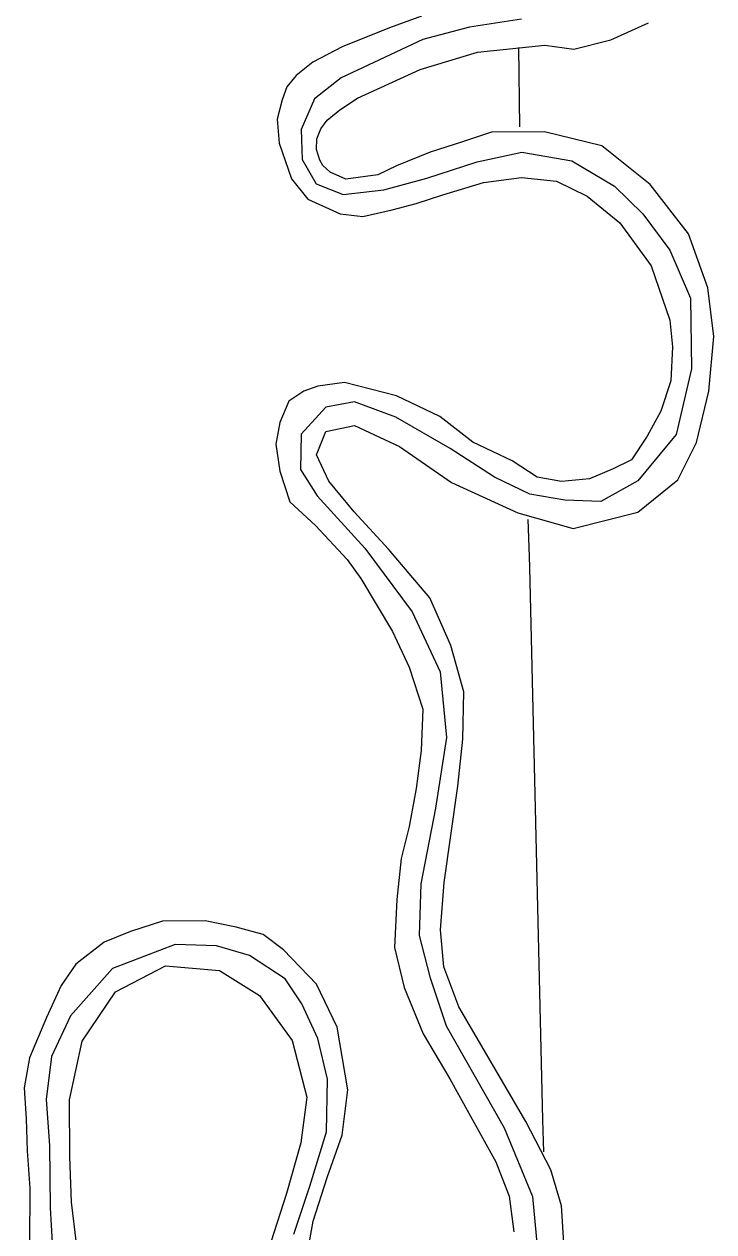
# Model space of a CAD drawing. Extents: x -939622 to -934222, y 1383701 to 1385301.
# Drawn here: x -935904.44 to -935894.58, y 1383917.3 to 1383934.56 of the extents above; entities that cross this region are included whole.
import ezdxf

# ---------------------------------------------------------------- set-up
doc = ezdxf.new("R2010")
doc.units = 0
for name, color, linetype in [('Level 2', 7, 'Continuous'), ('Level 7', 7, 'Continuous'), ('Level 9', 7, 'Continuous')]:
    doc.layers.add(name, color=color, linetype=linetype)

msp = doc.modelspace()

# ---------------------------------------------------------------- linework, layer by layer
at = {"layer": 'Level 2'}
for points in [[(-935897.329, 1383934.632), (-935898.072, 1383934.518), (-935898.739, 1383934.34), (-935899.905, 1383933.791), (-935900.287, 1383933.491), (-935900.476, 1383933.053), (-935900.464, 1383932.623), (-935900.265, 1383932.277), (-935899.88, 1383932.125), (-935899.295, 1383932.192), (-935898.684, 1383932.36), (-935897.962, 1383932.593), (-935897.324, 1383932.728), (-935896.61, 1383932.606), (-935895.998, 1383932.244), (-935895.597, 1383931.849), (-935895.211, 1383931.328), (-935894.913, 1383930.644), (-935894.901, 1383929.634), (-935895.118, 1383928.696), (-935895.666, 1383928.031), (-935896.198, 1383927.737), (-935896.711, 1383927.756), (-935897.208, 1383927.844), (-935897.715, 1383928.083), (-935898.35, 1383928.495), (-935899.127, 1383928.943), (-935899.715, 1383929.161), (-935900.127, 1383929.087), (-935900.476, 1383928.698), (-935900.486, 1383928.193), (-935900.25, 1383927.817), (-935899.567, 1383927.072), (-935898.892, 1383926.159), (-935898.493, 1383925.3), (-935898.401, 1383924.362), (-935898.557, 1383923.356), (-935898.77, 1383922.27), (-935898.794, 1383921.536), (-935898.64, 1383920.942), (-935898.405, 1383920.244), (-935897.579, 1383918.784), (-935897.172, 1383917.803), (-935897.107, 1383917.089)], [(-935900.584, 1383917.267), (-935900.354, 1383917.95), (-935900.114, 1383918.73), (-935900.102, 1383919.479), (-935900.238, 1383920.064), (-935900.47, 1383920.557), (-935900.705, 1383920.915), (-935901.218, 1383921.249), (-935901.687, 1383921.387), (-935902.278, 1383921.407), (-935903.174, 1383921.06), (-935903.776, 1383920.385), (-935904.045, 1383919.806), (-935904.121, 1383919.19), (-935904.073, 1383918.533), (-935904.063, 1383917.643), (-935904.009, 1383916.649)]]:
    msp.add_lwpolyline(points, dxfattribs=at)
at = {"layer": 'Level 7'}
for points in [[(-935897.37, 1383934.227), (-935897.36, 1383933.093)], [(-935897.238, 1383927.48), (-935897.222, 1383926.95), (-935897.217, 1383926.794), (-935897.028, 1383918.9), (-935897.013, 1383918.44)]]:
    msp.add_lwpolyline(points, dxfattribs=at)
at = {"layer": 'Level 9'}
for points in [[(-935898.76, 1383934.673), (-935899.217, 1383934.507), (-935899.893, 1383934.233), (-935900.31, 1383934.014), (-935900.551, 1383933.824), (-935900.681, 1383933.664), (-935900.748, 1383933.479), (-935900.821, 1383933.203), (-935900.794, 1383932.858), (-935900.618, 1383932.348), (-935900.382, 1383932.057), (-935899.921, 1383931.847), (-935899.596, 1383931.811), (-935899.179, 1383931.907), (-935898.833, 1383931.995), (-935898.453, 1383932.122), (-935897.873, 1383932.295), (-935897.329, 1383932.367), (-935896.827, 1383932.315), (-935896.393, 1383932.101), (-935895.923, 1383931.72), (-935895.475, 1383931.104), (-935895.208, 1383930.329), (-935895.17, 1383929.948), (-935895.196, 1383929.46), (-935895.34, 1383929.029), (-935895.534, 1383928.672), (-935895.758, 1383928.332), (-935896.019, 1383928.202), (-935896.357, 1383928.063), (-935896.757, 1383928.025), (-935897.107, 1383928.087), (-935897.464, 1383928.318), (-935898.023, 1383928.586), (-935898.498, 1383928.954), (-935899.118, 1383929.247), (-935899.857, 1383929.437), (-935900.24, 1383929.384), (-935900.439, 1383929.316)], [(-935895.489, 1383932.267), (-935896.182, 1383932.82), (-935897.003, 1383933.02), (-935897.758, 1383933.014), (-935898.171, 1383932.876), (-935898.635, 1383932.731), (-935899.115, 1383932.534), (-935899.381, 1383932.404), (-935899.841, 1383932.343), (-935900.063, 1383932.445), (-935900.171, 1383932.541), (-935900.212, 1383932.615), (-935900.258, 1383932.767), (-935900.256, 1383932.918), (-935900.197, 1383933.061), (-935900.107, 1383933.187), (-935899.926, 1383933.336), (-935899.675, 1383933.502), (-935898.778, 1383933.909), (-935897.96, 1383934.157), (-935896.995, 1383934.259), (-935896.583, 1383934.204), (-935896.055, 1383934.333), (-935895.513, 1383934.576)], [(-935896.719, 1383917.064), (-935896.76, 1383917.67), (-935896.912, 1383918.186), (-935897.267, 1383918.877), (-935898.224, 1383920.514), (-935898.44, 1383921.088), (-935898.485, 1383921.614), (-935898.434, 1383922.292), (-935898.339, 1383922.962), (-935898.241, 1383923.668), (-935898.167, 1383924.338), (-935898.153, 1383925.015), (-935898.339, 1383925.681), (-935898.639, 1383926.358), (-935899.231, 1383927.057), (-935899.723, 1383927.591), (-935900.082, 1383928.029), (-935900.261, 1383928.406), (-935900.126, 1383928.735), (-935899.717, 1383928.821), (-935899.074, 1383928.523), (-935898.331, 1383928.009), (-935897.383, 1383927.575), (-935896.592, 1383927.35), (-935895.669, 1383927.586), (-935895.097, 1383928.047), (-935894.827, 1383928.58), (-935894.652, 1383929.313), (-935894.581, 1383930.097), (-935894.666, 1383930.792), (-935894.945, 1383931.561), (-935895.489, 1383932.267)], [(-935900.439, 1383929.316), (-935900.653, 1383929.169), (-935900.783, 1383928.864), (-935900.84, 1383928.556), (-935900.785, 1383928.169), (-935900.638, 1383927.734), (-935900.275, 1383927.393), (-935899.821, 1383926.909), (-935899.627, 1383926.638), (-935899.172, 1383925.88), (-935898.936, 1383925.369), (-935898.739, 1383924.77), (-935898.762, 1383924.18), (-935898.837, 1383923.634), (-935898.936, 1383923.093), (-935899.049, 1383922.636), (-935899.111, 1383922.05), (-935899.143, 1383921.364), (-935899.008, 1383920.793), (-935898.735, 1383920.127), (-935898.354, 1383919.485), (-935898.083, 1383918.993), (-935897.698, 1383918.3), (-935897.504, 1383917.809), (-935897.439, 1383917.297)], [(-935900.4, 1383916.917), (-935900.307, 1383917.449), (-935900.105, 1383918.077), (-935899.894, 1383918.678), (-935899.81, 1383919.33), (-935899.964, 1383920.225), (-935900.259, 1383920.837), (-935900.732, 1383921.329), (-935901.019, 1383921.547), (-935901.409, 1383921.653), (-935901.849, 1383921.743), (-935902.458, 1383921.738), (-935902.915, 1383921.59), (-935903.292, 1383921.439), (-935903.7, 1383921.124), (-935903.908, 1383920.817), (-935904.12, 1383920.36), (-935904.359, 1383919.785), (-935904.437, 1383919.359), (-935904.407, 1383918.915), (-935904.394, 1383918.458), (-935904.356, 1383917.924), (-935904.361, 1383917.133)], [(-935903.689, 1383917.13), (-935903.762, 1383917.724), (-935903.783, 1383918.373), (-935903.791, 1383919.184), (-935903.607, 1383920.023), (-935903.132, 1383920.73), (-935902.416, 1383921.102), (-935901.647, 1383921.036), (-935901.073, 1383920.676), (-935900.609, 1383920.033), (-935900.395, 1383919.224), (-935900.485, 1383918.569), (-935900.69, 1383917.847), (-935900.913, 1383917.15)]]:
    msp.add_lwpolyline(points, dxfattribs=at)

doc.saveas('drawing.dxf')
